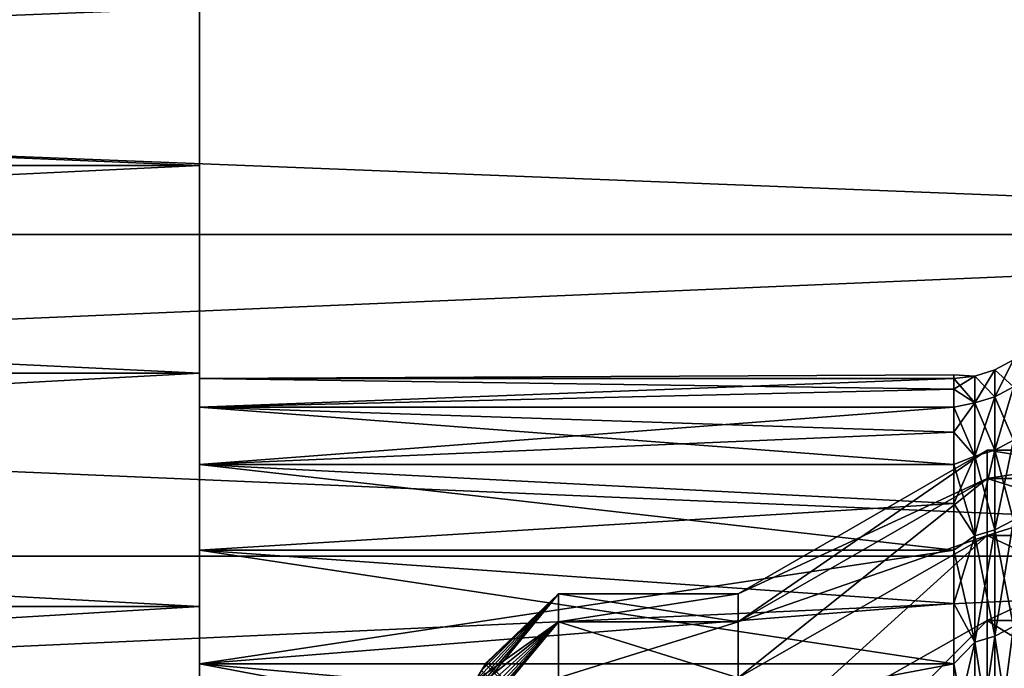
# Model space of a CAD drawing. Header units: metres. Extents: x -17 to 65, y -30 to 30.
# Tile 392 of 413: x 59.5 to 62.2, y 23.7 to 25.5. Entities that reach past the tile are written whole.
import ezdxf

# ---------------------------------------------------------------- set-up
doc = ezdxf.new("R2010")
doc.units = ezdxf.units.M
doc.layers.add('solid_508461', color=7, linetype='CONTINUOUS')

msp = doc.modelspace()

# ---------------------------------------------------------------- linework, layer by layer
at = {"layer": 'solid_508461'}
for points in [[(44, 25.719439, 15.443784), (44, 24.89031, 16.747311), (65, 25.719387, 15.443868)], [(44, 25.719439, -15.443784), (65, 25.719387, -15.443868), (65, 24.890348, -16.747257)], [(44, 24.89031, -16.747311), (44, 25.719439, -15.443784), (65, 24.890348, -16.747257)], [(44, 24.89031, 16.747311), (65, 24.890348, 16.747257), (65, 25.719387, 15.443868)], [(60, 25.082329, 9.993826), (48, 25.082329, 9.993826), (48, 25.586639, 8.621131)], [(60, 25.082329, 9.993826), (48, 25.586639, 8.621131), (60, 25.586639, 8.621131)], [(60, 25.586639, -8.621131), (48, 25.586639, -8.621131), (48, 25.082329, -9.993826)], [(60, 25.586639, -8.621131), (48, 25.082329, -9.993826), (60, 25.082329, -9.993826)], [(60, 25.586639, 8.621131), (60, 25.586639, -8.621131), (60, 25.082329, -9.993826)], [(60, 25.082329, 9.993826), (60, 25.586639, 8.621131), (60, 25.082329, -9.993826)], [(60, 24.504576, 11.336921), (48, 24.504576, 11.336921), (48, 25.082329, 9.993826)], [(60, 24.504576, 11.336921), (48, 25.082329, 9.993826), (60, 25.082329, 9.993826)], [(60, 25.082329, -9.993826), (48, 25.082329, -9.993826), (48, 24.504576, -11.336921)], [(60, 25.082329, -9.993826), (48, 24.504576, -11.336921), (60, 24.504576, -11.336921)], [(60, 25.082329, 9.993826), (60, 25.082329, -9.993826), (60, 24.504576, -11.336921)], [(60, 24.504576, 11.336921), (60, 25.082329, 9.993826), (60, 24.504576, -11.336921)], [(44, 23.995178, 18.006428), (65, 23.995136, 18.006485), (65, 24.890348, 16.747257)], [(44, 24.89031, 16.747311), (44, 23.995178, 18.006428), (65, 24.890348, 16.747257)], [(44, 24.89031, -16.747311), (65, 24.890348, -16.747257), (65, 23.995136, -18.006485)], [(44, 23.995178, -18.006428), (44, 24.89031, -16.747311), (65, 23.995136, -18.006485)], [(62.266476, 24.541107, 0.676471), (62.214535, 24.513412, 0.675708), (62.214535, 24.513412, -0.675708)], [(62.266476, 24.541107, 0.676471), (62.266476, 24.466576, 2.027358), (62.214535, 24.513412, 0.675708)], [(62.266476, 24.541107, -0.676471), (62.214535, 24.513412, -0.675708), (62.214535, 24.438967, -2.02507)], [(62.266476, 24.541107, -0.676471), (62.266476, 24.541107, 0.676471), (62.214535, 24.513412, -0.675708)], [(62.266476, 24.466576, -2.027358), (62.266476, 24.541107, -0.676471), (62.214535, 24.438967, -2.02507)], [(60, 23.854815, 12.647047), (48, 23.854815, 12.647047), (48, 24.504576, 11.336921)], [(60, 23.854815, 12.647047), (48, 24.504576, 11.336921), (60, 24.504576, 11.336921)], [(60, 24.504576, -11.336921), (48, 24.504576, -11.336921), (48, 23.854815, -12.647047)], [(60, 24.504576, -11.336921), (48, 23.854815, -12.647047), (60, 23.854815, -12.647047)], [(60, 24.490004, 0.69972), (60, 24.504576, 11.336921), (60, 24.504576, -11.336921)], [(60, 24.504576, -11.336921), (60, 23.854815, -12.647047), (60, 24.490004, -0.69972)], [(60, 24.504576, -11.336921), (60, 24.490004, -0.69972), (60, 24.490004, 0.69972)], [(60, 24.504576, 11.336921), (60, 24.490004, 0.69972), (60, 24.410133, 2.096517)], [(60, 24.504576, 11.336921), (60, 24.410133, 2.096517), (60, 24.250618, 3.486778)], [(60, 24.504576, 11.336921), (60, 24.250618, 3.486778), (60, 24.012032, 4.865398)], [(60, 23.854815, 12.647047), (60, 24.504576, 11.336921), (60, 24.012032, 4.865398)], [(62.214535, 24.513412, 0.675708), (62.15818, 24.496391, 0.675238), (62.15818, 24.496391, -0.675238)], [(62.214535, 24.513412, 0.675708), (62.214535, 24.438967, 2.02507), (62.15818, 24.496391, 0.675238)], [(62.214535, 24.513412, -0.675708), (62.15818, 24.496391, -0.675238), (62.15818, 24.421997, -2.023664)], [(62.214535, 24.513412, -0.675708), (62.214535, 24.513412, 0.675708), (62.15818, 24.496391, -0.675238)], [(62.214535, 24.438967, -2.02507), (62.214535, 24.513412, -0.675708), (62.15818, 24.421997, -2.023664)], [(62.266476, 24.466576, 2.027358), (62.214535, 24.438967, 2.02507), (62.214535, 24.513412, 0.675708)], [(62.099998, 24.5), (62.099998, 24.490009, 0.699623), (60, 24.490004, -0.69972)], [(62.099998, 24.490009, -0.699623), (62.099998, 24.5), (60, 24.490004, -0.69972)], [(62.099998, 24.490009, -0.699623), (60, 24.490004, -0.69972), (60, 24.410133, -2.096517)], [(62.099998, 24.460043, -1.398676), (62.099998, 24.490009, -0.699623), (60, 24.410133, -2.096517)], [(62.099998, 24.490009, 0.699623), (60, 24.490004, 0.69972), (60, 24.490004, -0.69972)], [(62.099998, 24.490009, 0.699623), (62.099998, 24.460043, 1.398676), (60, 24.490004, 0.69972)], [(60, 23.854815, -12.647047), (60, 24.410133, -2.096517), (60, 24.490004, -0.69972)], [(62.099998, 24.460043, 1.398676), (60, 24.410133, 2.096517), (60, 24.490004, 0.69972)], [(62.15818, 24.496391, 0.675238), (62.099998, 24.490009, 0.699623), (62.099998, 24.5)], [(62.15818, 24.496391, -0.675238), (62.099998, 24.5), (62.099998, 24.490009, -0.699623)], [(62.15818, 24.496391, -0.675238), (62.15818, 24.496391, 0.675238), (62.099998, 24.5)], [(62.15818, 24.496391, 0.675238), (62.15818, 24.421997, 2.023664), (62.099998, 24.490009, 0.699623)], [(62.15818, 24.496391, -0.675238), (62.099998, 24.490009, -0.699623), (62.099998, 24.460043, -1.398676)], [(62.15818, 24.421997, -2.023664), (62.15818, 24.496391, -0.675238), (62.099998, 24.460043, -1.398676)], [(62.15818, 24.421997, 2.023664), (62.099998, 24.460043, 1.398676), (62.099998, 24.490009, 0.699623)], [(62.214535, 24.438967, 2.02507), (62.15818, 24.421997, 2.023664), (62.15818, 24.496391, 0.675238)], [(62.099998, 24.410128, -2.096588), (62.099998, 24.460043, -1.398676), (60, 24.410133, -2.096517)], [(62.099998, 24.460043, 1.398676), (62.099998, 24.410128, 2.096588), (60, 24.410133, 2.096517)], [(62.15818, 24.421997, 2.023664), (62.099998, 24.410128, 2.096588), (62.099998, 24.460043, 1.398676)], [(62.15818, 24.421997, -2.023664), (62.099998, 24.460043, -1.398676), (62.099998, 24.410128, -2.096588)], [(62.266476, 24.466576, 2.027358), (62.266476, 24.317741, 3.372089), (62.214535, 24.438967, 2.02507)], [(62.266476, 24.466576, -2.027358), (62.214535, 24.438967, -2.02507), (62.214535, 24.290298, -3.368283)], [(62.266476, 24.317741, -3.372089), (62.266476, 24.466576, -2.027358), (62.214535, 24.290298, -3.368283)], [(62.15818, 24.421997, 2.023664), (62.15818, 24.273434, 3.365944), (62.099998, 24.410128, 2.096588)], [(62.15818, 24.421997, -2.023664), (62.099998, 24.410128, -2.096588), (62.099998, 24.340303, -2.792789)], [(62.15818, 24.273434, -3.365944), (62.15818, 24.421997, -2.023664), (62.099998, 24.340303, -2.792789)], [(62.214535, 24.438967, 2.02507), (62.214535, 24.290298, 3.368283), (62.15818, 24.421997, 2.023664)], [(62.214535, 24.438967, -2.02507), (62.15818, 24.421997, -2.023664), (62.15818, 24.273434, -3.365944)], [(62.214535, 24.290298, -3.368283), (62.214535, 24.438967, -2.02507), (62.15818, 24.273434, -3.365944)], [(62.214535, 24.290298, 3.368283), (62.15818, 24.273434, 3.365944), (62.15818, 24.421997, 2.023664)], [(62.266476, 24.317741, 3.372089), (62.214535, 24.290298, 3.368283), (62.214535, 24.438967, 2.02507)], [(62.099998, 24.410128, -2.096588), (60, 24.410133, -2.096517), (60, 24.250618, -3.486778)], [(60, 23.854815, -12.647047), (60, 24.250618, -3.486778), (60, 24.410133, -2.096517)], [(62.099998, 24.250626, 3.486714), (60, 24.250618, 3.486778), (60, 24.410133, 2.096517)], [(62.099998, 24.340303, 2.792789), (62.099998, 24.250626, 3.486714), (60, 24.410133, 2.096517)], [(62.099998, 24.410128, 2.096588), (62.099998, 24.340303, 2.792789), (60, 24.410133, 2.096517)], [(62.099998, 24.340303, -2.792789), (62.099998, 24.410128, -2.096588), (60, 24.250618, -3.486778)], [(62.15818, 24.273434, 3.365944), (62.099998, 24.340303, 2.792789), (62.099998, 24.410128, 2.096588)], [(62.099998, 24.250626, -3.486714), (62.099998, 24.340303, -2.792789), (60, 24.250618, -3.486778)], [(62.15818, 24.273434, 3.365944), (62.099998, 24.250626, 3.486714), (62.099998, 24.340303, 2.792789)], [(62.15818, 24.273434, -3.365944), (62.099998, 24.340303, -2.792789), (62.099998, 24.250626, -3.486714)], [(62.266476, 24.317741, 3.372089), (62.266476, 24.095055, 4.706578), (62.214535, 24.290298, 3.368283)], [(62.266476, 24.317741, -3.372089), (62.214535, 24.290298, -3.368283), (62.214535, 24.067863, -4.701267)], [(62.266476, 24.095055, -4.706578), (62.266476, 24.317741, -3.372089), (62.214535, 24.067863, -4.701267)], [(61.5, 23.890261, -0.682217), (62.192822, 24.290085, -0.694107), (62.192822, 24.210869, -2.079374)], [(61.5, 23.890261, 0.682217), (62.192822, 24.290085, 0.694107), (62.192822, 24.290085, -0.694107)], [(61.5, 23.890261, -0.682217), (61.5, 23.890261, 0.682217), (62.192822, 24.290085, -0.694107)], [(61.5, 23.812319, 2.04536), (62.192822, 24.210869, 2.079374), (62.192822, 24.290085, 0.694107)], [(61.5, 23.890261, 0.682217), (61.5, 23.812319, 2.04536), (62.192822, 24.290085, 0.694107)], [(62.214535, 24.290298, 3.368283), (62.214535, 24.067863, 4.701267), (62.15818, 24.273434, 3.365944)], [(62.214535, 24.290298, -3.368283), (62.15818, 24.273434, -3.365944), (62.15818, 24.051151, -4.698002)], [(62.214535, 24.067863, -4.701267), (62.214535, 24.290298, -3.368283), (62.15818, 24.051151, -4.698002)], [(62.700001, 24.210869, -2.079374), (62.192822, 24.210869, -2.079374), (62.192822, 24.290085, -0.694107)], [(62.700001, 24.290085, -0.694107), (62.192822, 24.290085, -0.694107), (62.192822, 24.290085, 0.694107)], [(62.700001, 24.210869, -2.079374), (62.192822, 24.290085, -0.694107), (62.700001, 24.290085, -0.694107)], [(62.700001, 24.290085, 0.694107), (62.192822, 24.290085, 0.694107), (62.192822, 24.210869, 2.079374)], [(62.700001, 24.290085, -0.694107), (62.192822, 24.290085, 0.694107), (62.700001, 24.290085, 0.694107)], [(62.700001, 24.290085, 0.694107), (62.192822, 24.210869, 2.079374), (62.700001, 24.210869, 2.079374)], [(62.266476, 24.095055, 4.706578), (62.214535, 24.067863, 4.701267), (62.214535, 24.290298, 3.368283)], [(62.15818, 24.273434, 3.365944), (62.15818, 24.051151, 4.698002), (62.099998, 24.250626, 3.486714)], [(62.15818, 24.273434, -3.365944), (62.099998, 24.250626, -3.486714), (62.099998, 24.141169, -4.177794)], [(62.15818, 24.051151, -4.698002), (62.15818, 24.273434, -3.365944), (62.099998, 24.141169, -4.177794)], [(62.214535, 24.067863, 4.701267), (62.15818, 24.051151, 4.698002), (62.15818, 24.273434, 3.365944)], [(62.099998, 24.141169, -4.177794), (62.099998, 24.250626, -3.486714), (60, 24.250618, -3.486778)], [(62.099998, 24.250626, 3.486714), (62.099998, 24.141169, 4.177794), (60, 24.250618, 3.486778)], [(62.099998, 24.141169, -4.177794), (60, 24.250618, -3.486778), (60, 24.012032, -4.865398)], [(60, 23.854815, -12.647047), (60, 24.012032, -4.865398), (60, 24.250618, -3.486778)], [(62.099998, 24.012022, 4.865467), (60, 24.012032, 4.865398), (60, 24.250618, 3.486778)], [(62.099998, 24.141169, 4.177794), (62.099998, 24.012022, 4.865467), (60, 24.250618, 3.486778)], [(62.15818, 24.051151, 4.698002), (62.099998, 24.141169, 4.177794), (62.099998, 24.250626, 3.486714)], [(61.5, 23.812319, -2.04536), (62.192822, 24.210869, -2.079374), (62.192822, 24.05265, -3.45832)], [(61.5, 23.812319, -2.04536), (61.5, 23.890261, -0.682217), (62.192822, 24.210869, -2.079374)], [(61.5, 23.65674, 3.401268), (62.192822, 24.05265, 3.45832), (62.192822, 24.210869, 2.079374)], [(61.5, 23.812319, 2.04536), (61.5, 23.65674, 3.401268), (62.192822, 24.210869, 2.079374)], [(62.700001, 24.05265, -3.45832), (62.192822, 24.05265, -3.45832), (62.192822, 24.210869, -2.079374)], [(62.700001, 24.05265, -3.45832), (62.192822, 24.210869, -2.079374), (62.700001, 24.210869, -2.079374)], [(62.700001, 24.210869, 2.079374), (62.192822, 24.210869, 2.079374), (62.192822, 24.05265, 3.45832)], [(62.700001, 24.210869, 2.079374), (62.192822, 24.05265, 3.45832), (62.700001, 24.05265, 3.45832)], [(62.099998, 24.012022, -4.865467), (62.099998, 24.141169, -4.177794), (60, 24.012032, -4.865398)], [(62.15818, 24.051151, 4.698002), (62.099998, 24.012022, 4.865467), (62.099998, 24.141169, 4.177794)], [(62.15818, 24.051151, -4.698002), (62.099998, 24.141169, -4.177794), (62.099998, 24.012022, -4.865467)], [(62.266476, 24.095055, 4.706578), (62.266476, 23.799192, 6.026774), (62.214535, 24.067863, 4.701267)], [(62.266476, 24.095055, -4.706578), (62.214535, 24.067863, -4.701267), (62.214535, 23.772335, -6.019973)], [(62.266476, 23.799192, -6.026774), (62.266476, 24.095055, -4.706578), (62.214535, 23.772335, -6.019973)], [(62.214535, 24.067863, 4.701267), (62.214535, 23.772335, 6.019973), (62.15818, 24.051151, 4.698002)], [(62.214535, 24.067863, -4.701267), (62.15818, 24.051151, -4.698002), (62.15818, 23.755827, -6.015793)], [(62.214535, 23.772335, -6.019973), (62.214535, 24.067863, -4.701267), (62.15818, 23.755827, -6.015793)], [(62.266476, 23.799192, 6.026774), (62.214535, 23.772335, 6.019973), (62.214535, 24.067863, 4.701267)], [(61.5, 23.423998, -4.746193), (62.192822, 24.05265, -3.45832), (62.192822, 23.816002, -4.825772)], [(61.5, 23.65674, -3.401268), (61.5, 23.812319, -2.04536), (62.192822, 24.05265, -3.45832)], [(61.5, 23.423998, -4.746193), (61.5, 23.65674, -3.401268), (62.192822, 24.05265, -3.45832)], [(61.5, 23.423998, 4.746193), (62.192822, 23.816002, 4.825772), (62.192822, 24.05265, 3.45832)], [(61.5, 23.65674, 3.401268), (61.5, 23.423998, 4.746193), (62.192822, 24.05265, 3.45832)], [(62.15818, 24.051151, 4.698002), (62.15818, 23.755827, 6.015793), (62.099998, 24.012022, 4.865467)], [(62.15818, 24.051151, -4.698002), (62.099998, 24.012022, -4.865467), (62.099998, 23.863293, -5.549171)], [(62.15818, 23.755827, -6.015793), (62.15818, 24.051151, -4.698002), (62.099998, 23.863293, -5.549171)], [(62.214535, 23.772335, 6.019973), (62.15818, 23.755827, 6.015793), (62.15818, 24.051151, 4.698002)], [(62.700001, 23.816002, -4.825772), (62.192822, 23.816002, -4.825772), (62.192822, 24.05265, -3.45832)], [(62.700001, 23.816002, -4.825772), (62.192822, 24.05265, -3.45832), (62.700001, 24.05265, -3.45832)], [(62.700001, 24.05265, 3.45832), (62.192822, 24.05265, 3.45832), (62.192822, 23.816002, 4.825772)], [(62.700001, 24.05265, 3.45832), (62.192822, 23.816002, 4.825772), (62.700001, 23.816002, 4.825772)], [(62.099998, 24.012022, -4.865467), (60, 24.012032, -4.865398), (60, 23.69508, -6.228414)], [(60, 23.854815, -12.647047), (60, 23.69508, -6.228414), (60, 24.012032, -4.865398)], [(62.099998, 23.695099, 6.228349), (60, 23.69508, 6.228414), (60, 24.012032, 4.865398)], [(60, 23.854815, 12.647047), (60, 24.012032, 4.865398), (60, 23.69508, 6.228414)], [(62.099998, 23.863293, 5.549171), (62.099998, 23.695099, 6.228349), (60, 24.012032, 4.865398)], [(62.099998, 24.012022, 4.865467), (62.099998, 23.863293, 5.549171), (60, 24.012032, 4.865398)], [(62.099998, 23.863293, -5.549171), (62.099998, 24.012022, -4.865467), (60, 23.69508, -6.228414)], [(62.15818, 23.755827, 6.015793), (62.099998, 23.863293, 5.549171), (62.099998, 24.012022, 4.865467)], [(44, 23.995178, 18.006428), (44, 23.036413, 19.217794), (65, 23.995136, 18.006485)], [(44, 23.995178, -18.006428), (65, 23.995136, -18.006485), (65, 23.036469, -19.217722)], [(44, 23.036413, -19.217794), (44, 23.995178, -18.006428), (65, 23.036469, -19.217722)], [(44, 23.036413, 19.217794), (65, 23.036469, 19.217722), (65, 23.995136, 18.006485)], [(61, 23.890261, 0.682217), (60.709026, 23.551418, 1.648377), (60.668571, 23.48531, 1.979127)], [(61, 23.890261, 0.682217), (60.668571, 23.48531, 1.979127), (61, 23.812319, 2.04536)], [(61, 23.890261, 0.682217), (60.741951, 23.60519, 1.317948), (60.709026, 23.551418, 1.648377)], [(61, 23.890261, 0.682217), (60.767433, 23.646793, 0.987955), (60.741951, 23.60519, 1.317948)], [(61, 23.890261, -0.682217), (60.767433, 23.646793, -0.98796), (60.785549, 23.676394, -0.658404)], [(61, 23.812319, -2.04536), (60.767433, 23.646793, -0.98796), (61, 23.890261, -0.682217)], [(61, 23.890261, 0.682217), (60.785549, 23.676394, 0.658398), (60.767433, 23.646793, 0.987955)], [(61, 23.890261, -0.682217), (60.785549, 23.676394, -0.658404), (60.796391, 23.694099, -0.329246)], [(61, 23.890261, -0.682217), (60.796391, 23.694099, 0.329241), (60.785549, 23.676394, 0.658398)], [(61, 23.890261, -0.682217), (60.785549, 23.676394, 0.658398), (61, 23.890261, 0.682217)], [(61, 23.890261, -0.682217), (60.796391, 23.694099, -0.329246), (60.799999, 23.699999, -0.000003)], [(61, 23.890261, -0.682217), (60.799999, 23.699999, -0.000003), (60.796391, 23.694099, 0.329241)], [(61, 23.812319, 2.04536), (61.5, 23.812319, 2.04536), (61.5, 23.890261, 0.682217)], [(61, 23.890261, 0.682217), (61.5, 23.890261, 0.682217), (61.5, 23.890261, -0.682217)], [(61, 23.890261, 0.682217), (61, 23.812319, 2.04536), (61.5, 23.890261, 0.682217)], [(61, 23.890261, -0.682217), (61.5, 23.890261, -0.682217), (61.5, 23.812319, -2.04536)], [(61, 23.890261, -0.682217), (61, 23.890261, 0.682217), (61.5, 23.890261, -0.682217)], [(61, 23.812319, -2.04536), (61, 23.890261, -0.682217), (61.5, 23.812319, -2.04536)], [(60, 23.135168, 13.919911), (48, 23.135168, 13.919911), (48, 23.854815, 12.647047)], [(60, 23.135168, 13.919911), (48, 23.854815, 12.647047), (60, 23.854815, 12.647047)], [(60, 23.854815, -12.647047), (48, 23.854815, -12.647047), (48, 23.135168, -13.919911)], [(60, 23.854815, -12.647047), (48, 23.135168, -13.919911), (60, 23.135168, -13.919911)], [(62.099998, 23.695099, -6.228349), (62.099998, 23.863293, -5.549171), (60, 23.69508, -6.228414)], [(60, 23.854815, -12.647047), (60, 23.135168, -13.919911), (60, 23.69508, -6.228414)], [(60, 23.854815, 12.647047), (60, 23.69508, 6.228414), (60, 23.300903, 7.570857)], [(60, 23.135168, 13.919911), (60, 23.854815, 12.647047), (60, 23.300903, 7.570857)], [(62.15818, 23.755827, 6.015793), (62.099998, 23.695099, 6.228349), (62.099998, 23.863293, 5.549171)], [(62.15818, 23.755827, -6.015793), (62.099998, 23.863293, -5.549171), (62.099998, 23.695099, -6.228349)], [(61.5, 23.423998, -4.746193), (62.192822, 23.816002, -4.825772), (62.192822, 23.501709, -6.17735)], [(61.5, 23.114746, 6.076058), (62.192822, 23.501709, 6.17735), (62.192822, 23.816002, 4.825772)], [(61.5, 23.423998, 4.746193), (61.5, 23.114746, 6.076058), (62.192822, 23.816002, 4.825772)], [(62.700001, 23.501709, -6.17735), (62.192822, 23.501709, -6.17735), (62.192822, 23.816002, -4.825772)], [(62.700001, 23.501709, -6.17735), (62.192822, 23.816002, -4.825772), (62.700001, 23.816002, -4.825772)], [(62.700001, 23.816002, 4.825772), (62.192822, 23.816002, 4.825772), (62.192822, 23.501709, 6.17735)], [(62.700001, 23.816002, 4.825772), (62.192822, 23.501709, 6.17735), (62.700001, 23.501709, 6.17735)], [(61, 23.812319, 2.04536), (60.564186, 23.314899, 2.643054), (60.5, 23.209999, 2.975886)], [(61, 23.812319, 2.04536), (60.5, 23.209999, 2.975886), (61, 23.65674, 3.401268)], [(61, 23.812319, 2.04536), (60.620342, 23.406551, 2.310751), (60.564186, 23.314899, 2.643054)], [(61, 23.812319, -2.04536), (60.620342, 23.406551, -2.310752), (60.668571, 23.48531, -1.97913)], [(61, 23.65674, -3.401268), (60.620342, 23.406551, -2.310752), (61, 23.812319, -2.04536)], [(61, 23.812319, 2.04536), (60.668571, 23.48531, 1.979127), (60.620342, 23.406551, 2.310751)], [(61, 23.812319, -2.04536), (60.668571, 23.48531, -1.97913), (60.709026, 23.551418, -1.648381)], [(61, 23.812319, -2.04536), (60.709026, 23.551418, -1.648381), (60.741951, 23.605188, -1.317952)], [(61, 23.812319, -2.04536), (60.741951, 23.605188, -1.317952), (60.767433, 23.646793, -0.98796)], [(61, 23.65674, 3.401268), (61.5, 23.65674, 3.401268), (61.5, 23.812319, 2.04536)], [(61, 23.812319, 2.04536), (61, 23.65674, 3.401268), (61.5, 23.812319, 2.04536)], [(61, 23.812319, -2.04536), (61.5, 23.812319, -2.04536), (61.5, 23.65674, -3.401268)], [(61, 23.65674, -3.401268), (61, 23.812319, -2.04536), (61.5, 23.65674, -3.401268)], [(62.266476, 23.799192, 6.026774), (62.266476, 23.431051, 7.328667), (62.214535, 23.772335, 6.019973)], [(62.266476, 23.799192, -6.026774), (62.214535, 23.772335, -6.019973), (62.214535, 23.40461, -7.320396)], [(62.266476, 23.431051, -7.328667), (62.266476, 23.799192, -6.026774), (62.214535, 23.40461, -7.320396)], [(62.214535, 23.772335, 6.019973), (62.214535, 23.40461, 7.320396), (62.15818, 23.755827, 6.015793)], [(62.214535, 23.772335, -6.019973), (62.15818, 23.755827, -6.015793), (62.15818, 23.388359, -7.315313)], [(62.214535, 23.40461, -7.320396), (62.214535, 23.772335, -6.019973), (62.15818, 23.388359, -7.315313)], [(62.266476, 23.431051, 7.328667), (62.214535, 23.40461, 7.320396), (62.214535, 23.772335, 6.019973)], [(62.15818, 23.755827, 6.015793), (62.15818, 23.388359, 7.315313), (62.099998, 23.695099, 6.228349)], [(62.15818, 23.755827, -6.015793), (62.099998, 23.695099, -6.228349), (62.099998, 23.507578, -6.902448)], [(62.15818, 23.388359, -7.315313), (62.15818, 23.755827, -6.015793), (62.099998, 23.507578, -6.902448)], [(62.214535, 23.40461, 7.320396), (62.15818, 23.388359, 7.315313), (62.15818, 23.755827, 6.015793)], [(62.099998, 23.695099, -6.228349), (60, 23.69508, -6.228414), (60, 23.300903, -7.570857)], [(62.099998, 23.507578, -6.902448), (62.099998, 23.695099, -6.228349), (60, 23.300903, -7.570857)], [(62.099998, 23.695099, 6.228349), (62.099998, 23.507578, 6.902448), (60, 23.69508, 6.228414)], [(60, 23.135168, -13.919911), (60, 23.300903, -7.570857), (60, 23.69508, -6.228414)], [(62.099998, 23.300884, 7.570916), (60, 23.300903, 7.570857), (60, 23.69508, 6.228414)], [(62.099998, 23.507578, 6.902448), (62.099998, 23.300884, 7.570916), (60, 23.69508, 6.228414)], [(60.785549, 23.676394, 0.658398), (60.796391, 23.694099, 0.329241), (63.25, 21.230944, 0.351431)], [(60.796391, 23.694099, -0.329246), (60.785549, 23.676394, -0.658404), (63.25, 21.230944, -0.351431)], [(60.796391, 23.694099, 0.329241), (60.799999, 23.699999, -0.000003), (63.25, 21.245224, 0.176121)], [(60.799999, 23.699999, -0.000003), (60.796391, 23.694099, -0.329246), (63.25, 21.25)], [(60.796391, 23.694099, 0.329241), (63.25, 21.245224, 0.176121), (63.25, 21.230944, 0.351431)], [(60.796391, 23.694099, -0.329246), (63.25, 21.245224, -0.176121), (63.25, 21.25)], [(60.796391, 23.694099, -0.329246), (63.25, 21.230944, -0.351431), (63.25, 21.245224, -0.176121)], [(60.799999, 23.699999, -0.000003), (63.25, 21.25), (63.25, 21.245224, 0.176121)], [(62.15818, 23.388359, 7.315313), (62.099998, 23.507578, 6.902448), (62.099998, 23.695099, 6.228349)]]:
    msp.add_3dface(points, dxfattribs=at)

doc.saveas('drawing.dxf')
